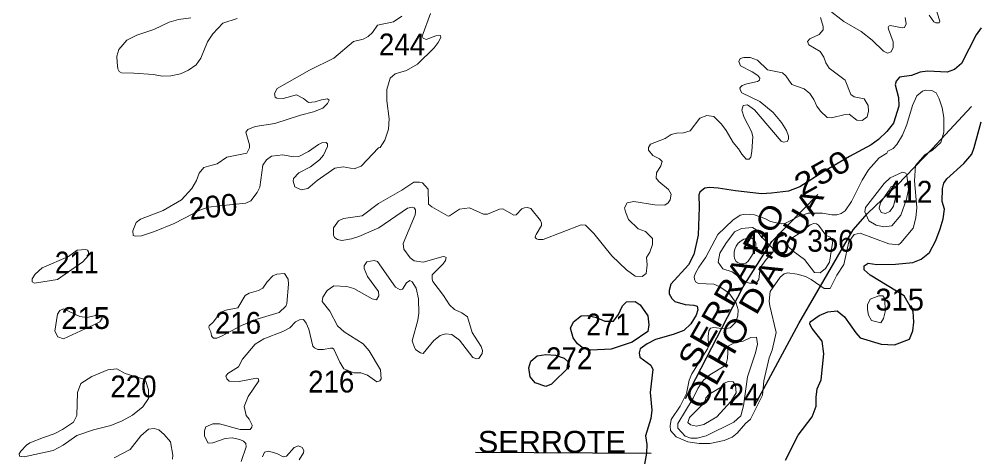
# Model space of a CAD drawing. Extents: x 499.9 to 555.3, y 9281.5 to 9336.8.
# Drawn here: x 512.42 to 519.48, y 9286.8 to 9290.01 of the extents above; entities that cross this region are included whole.
import ezdxf
from ezdxf.enums import TextEntityAlignment as Align

# ---------------------------------------------------------------- set-up
doc = ezdxf.new("R2010")
doc.units = 0
doc.header["$LTSCALE"] = 0.064
for name, color, linetype, lineweight in [('1', 7, 'Continuous', 25), ('2', 7, 'Continuous', 13), ('26', 7, 'Continuous', 25)]:
    doc.layers.add(name, color=color, linetype=linetype, lineweight=lineweight)
doc.layers.add('21', color=7, linetype='Continuous')
doc.layers.add('61', color=7, linetype='Continuous')

msp = doc.modelspace()

# ---------------------------------------------------------------- linework, layer by layer
at = {"layer": '1'}
for points in [[(519.4843, 9289.9425), (519.4495, 9289.89), (519.3419, 9289.6816), (519.2889, 9289.6363), (519.236, 9289.6171), (519.0914, 9289.6247), (519.0369, 9289.6167), (518.9731, 9289.5931), (518.8858, 9289.5795), (518.8612, 9289.5516), (518.8549, 9289.5247), (518.8783, 9289.4324), (518.8815, 9289.3688), (518.8425, 9289.2434), (518.7923, 9289.1809), (518.7319, 9289.1237), (518.6779, 9289.0839), (518.5178, 9288.9983), (518.3236, 9288.8842), (518.1536, 9288.7772), (518.0718, 9288.7436), (517.9451, 9288.7292), (517.8717, 9288.7258), (517.6825, 9288.7463), (517.5551, 9288.767), (517.4899, 9288.7702), (517.4557, 9288.7652), (517.4343, 9288.7505), (517.4208, 9288.7364), (517.4128, 9288.717), (517.4158, 9288.6262), (517.4074, 9288.421), (517.3769, 9288.2794), (517.3359, 9288.2039), (517.2072, 9288.0628), (517.1946, 9288.0152), (517.1954, 9287.9905), (517.2133, 9287.9577), (517.2361, 9287.935), (517.3124, 9287.9141), (517.376, 9287.9091), (517.4004, 9287.8998), (517.4045, 9287.8737), (517.3933, 9287.8345), (517.353, 9287.7703), (517.3022, 9287.7235), (517.224, 9287.6931), (517.094, 9287.6553), (517.033, 9287.6247), (516.9809, 9287.5882), (516.9753, 9287.5597), (516.9801, 9287.5269), (517.0602, 9287.4671), (517.0736, 9287.4364), (517.0547, 9287.2688), (517.067, 9287.1385), (517.0589, 9287.0762)], [(518.9589, 9287.6595), (518.9826, 9287.7195), (518.9903, 9287.7841), (518.9857, 9287.8629), (518.9189, 9287.9765), (518.67, 9288.1271), (518.6254, 9288.168), (518.6266, 9288.1971), (518.6544, 9288.2156), (518.7197, 9288.207), (518.8552, 9288.2084), (518.9826, 9288.2212), (519.0445, 9288.2456), (519.1046, 9288.2937), (519.1526, 9288.3815), (519.1842, 9288.4672), (519.2061, 9288.5412), (519.2155, 9288.6122), (519.199, 9288.6696), (519.2014, 9288.7648), (519.2113, 9288.8039), (519.2321, 9288.8346), (519.3583, 9288.9479), (519.4158, 9289.015), (519.4345, 9289.0652), (519.4846, 9289.2533)], [(518.0475, 9286.771), (518.1416, 9286.9559), (518.2433, 9287.0896), (518.2748, 9287.1684), (518.2737, 9287.2328), (518.2814, 9287.2945), (518.3103, 9287.3611), (518.3308, 9287.552), (518.318, 9287.645), (518.2439, 9287.7383), (518.2276, 9287.7699), (518.2294, 9287.785), (518.2953, 9287.8324), (518.3589, 9287.8595), (518.427, 9287.8655), (518.482, 9287.8232), (518.5638, 9287.7058), (518.5979, 9287.6696), (518.7511, 9287.6228), (518.8497, 9287.6166), (518.9589, 9287.6595)], [(517.0589, 9287.0762), (517.0198, 9286.9503), (517.0305, 9286.8859), (517.0274, 9286.8222), (517.0036, 9286.6877), (517.0099, 9286.6034)]]:
    msp.add_lwpolyline(points, dxfattribs=at)
for points in [[(517.0387, 9287.7162), (516.9235, 9287.6372), (516.7681, 9287.5865), (516.6193, 9287.5775), (516.5645, 9287.5922), (516.5226, 9287.6246), (516.4887, 9287.6692), (516.4708, 9287.7389), (516.4928, 9287.7866), (516.5486, 9287.8298), (516.5969, 9287.8326), (516.6606, 9287.8182), (516.7235, 9287.7917), (516.7862, 9287.7917), (516.8221, 9287.8409), (516.852, 9287.9037), (516.8814, 9287.9334), (516.9462, 9287.9363), (516.9818, 9287.9101), (517.0377, 9287.831), (517.0456, 9287.7643)], [(516.2885, 9287.3107), (516.2098, 9287.3391), (516.1742, 9287.3819), (516.1632, 9287.4485), (516.178, 9287.4973), (516.2256, 9287.5366), (516.2893, 9287.5461), (516.3606, 9287.5415), (516.4241, 9287.5192), (516.4541, 9287.4936), (516.4616, 9287.4552), (516.3304, 9287.3282)]]:
    msp.add_lwpolyline(points, close=True, dxfattribs=at)
at = {"layer": '2'}
for points in [[(518.3562, 9290.0812), (518.478, 9289.989), (518.6045, 9289.9156), (518.6842, 9289.8525), (518.7669, 9289.7715), (518.7982, 9289.7557), (518.8243, 9289.7668), (518.8402, 9289.7993), (518.84, 9289.8397), (518.8056, 9289.9316), (518.8028, 9289.9441), (518.8075, 9289.9538), (518.8171, 9289.9585), (518.9084, 9289.942), (518.923, 9289.9457), (518.9338, 9289.9729), (518.9276, 9290.0181)], [(519.1041, 9290.0348), (519.1376, 9289.9852), (519.1522, 9289.9785), (519.1769, 9289.9789), (519.1805, 9289.992), (519.1458, 9290.1072)], [(513.4735, 9289.5884), (513.409, 9289.5994), (513.2636, 9289.6089), (513.1753, 9289.6119), (513.1561, 9289.621), (513.1461, 9289.6421), (513.1428, 9289.6888), (513.1395, 9289.7356), (513.1545, 9289.7823), (513.2132, 9289.8511), (513.2864, 9289.8894), (513.4107, 9289.9304), (513.5244, 9289.983), (513.5937, 9290.0035), (513.6835, 9290.0166)], [(515.4428, 9290.048), (515.3806, 9289.8807), (515.3895, 9289.8662), (515.4096, 9289.8578), (515.4813, 9289.8825), (515.5159, 9289.8856), (515.5175, 9289.8704), (515.4994, 9289.8336), (515.4694, 9289.7954), (515.3467, 9289.676), (515.2663, 9289.6301), (515.1836, 9289.6044), (515.1465, 9289.5723), (515.1208, 9289.489), (515.1224, 9289.407), (515.1399, 9289.2741), (515.135, 9289.2), (515.1067, 9289.118), (515.072, 9289.0659), (515.0599, 9289.0614), (514.934, 9288.9272), (514.8829, 9288.9088), (514.8016, 9288.923), (514.7404, 9288.9134), (514.6099, 9288.8228), (514.5429, 9288.7642), (514.4933, 9288.7544), (514.4472, 9288.7773), (514.4336, 9288.8185), (514.4376, 9288.8373), (514.4769, 9288.8789), (514.5627, 9288.922), (514.6278, 9288.9746), (514.6563, 9289.0082), (514.6873, 9289.0725), (514.6859, 9289.0915), (514.6761, 9289.1007), (514.6449, 9289.098), (514.6201, 9289.0873), (514.5477, 9289.0362), (514.4761, 9288.9997), (514.438, 9288.9965), (514.3584, 9289.0121), (514.2757, 9289.0009), (514.2376, 9288.9739), (514.2121, 9288.9357), (514.1895, 9288.7736), (514.1694, 9288.7339), (514.1226, 9288.6734), (514.0876, 9288.6576), (513.8955, 9288.6365), (513.8115, 9288.6276), (513.75, 9288.6053), (513.7038, 9288.5808), (513.5602, 9288.5081), (513.417, 9288.4475), (513.3199, 9288.4169), (513.2738, 9288.414), (513.2609, 9288.42), (513.2576, 9288.4538), (513.2808, 9288.515), (513.3143, 9288.5385), (513.4797, 9288.6035), (513.6136, 9288.6801), (513.691, 9288.7642), (513.7245, 9288.8237), (513.7432, 9288.8765), (513.7783, 9288.9178), (513.83, 9288.9327), (513.8769, 9288.9453), (513.9485, 9288.9949), (514.0944, 9289.0226), (514.1148, 9289.0615), (514.1147, 9289.0854), (514.0866, 9289.177), (514.1023, 9289.1966), (514.1554, 9289.2191), (514.2987, 9289.2401), (514.4871, 9289.3014), (514.5844, 9289.3258), (514.6533, 9289.3533), (514.6857, 9289.3874)], [(514.0234, 9290.0115), (513.9184, 9289.9769), (513.8442, 9289.8985), (513.8062, 9289.8398), (513.7565, 9289.719)], [(514.5543, 9289.6323), (514.7331, 9289.7202), (514.8767, 9289.8425), (514.9472, 9289.8591), (514.9854, 9289.8797), (515.0171, 9289.9084), (515.054, 9289.9628), (515.17, 9289.9865), (515.2331, 9290.0272)], [(518.0508, 9289.5898), (518.096, 9289.5277), (518.1869, 9289.4946), (518.2268, 9289.4615), (518.2564, 9289.4158), (518.2781, 9289.3667), (518.3047, 9289.3311), (518.3543, 9289.2849), (518.3855, 9289.2833), (518.4862, 9289.3064), (518.517, 9289.3081), (518.5714, 9289.2652), (518.6109, 9289.2625), (518.6493, 9289.29), (518.657, 9289.3307), (518.6553, 9289.3719), (518.6251, 9289.4209), (518.5537, 9289.4358), (518.5274, 9289.4543), (518.4866, 9289.5596), (518.3688, 9289.6464), (518.3441, 9289.6864), (518.3308, 9289.7283), (518.3027, 9289.7691), (518.2201, 9289.817), (518.2105, 9289.8429), (518.2264, 9289.8624), (518.2958, 9289.8941), (518.3262, 9289.927), (518.3259, 9289.9519), (518.3054, 9290.0189)], [(513.7565, 9289.719), (513.7211, 9289.6707), (513.667, 9289.631), (513.6079, 9289.6045), (513.5364, 9289.5899), (513.4735, 9289.5884)], [(516.1784, 9288.6174), (516.2494, 9288.53), (516.2584, 9288.5092), (516.2569, 9288.4919), (516.2178, 9288.4272), (516.2122, 9288.4175), (516.2102, 9288.4036), (516.2212, 9288.3943), (516.2342, 9288.3903), (516.2689, 9288.3903), (516.5476, 9288.4977), (516.5807, 9288.496), (516.6417, 9288.4335), (516.7749, 9288.2699), (516.8815, 9288.1674), (516.9456, 9288.12), (516.9964, 9288.1195), (517.026, 9288.1414), (517.032, 9288.205), (517.0294, 9288.2577), (517.0515, 9288.2968), (517.0716, 9288.3526), (517.0732, 9288.3976), (517.022, 9288.4474), (516.9665, 9288.4686), (516.8959, 9288.536), (516.8731, 9288.592), (516.8676, 9288.6215), (516.8861, 9288.66), (516.9359, 9288.6698), (517.0888, 9288.6446), (517.1636, 9288.6415), (517.1884, 9288.658), (517.2031, 9288.6814), (517.2086, 9288.7236), (517.1896, 9288.7574), (517.1188, 9288.8159), (517.0994, 9288.8405), (517.1009, 9288.8784), (517.1331, 9288.9307), (517.1434, 9288.9615), (517.1237, 9288.9808), (517.0744, 9289.0071), (517.0421, 9289.0441), (517.0423, 9289.0653), (517.0582, 9289.0899), (517.1658, 9289.1302), (517.209, 9289.1591), (517.2479, 9289.1696), (517.3004, 9289.1732), (517.3496, 9289.1873), (517.4191, 9289.2793), (517.4708, 9289.2984), (517.5224, 9289.2921), (517.5785, 9289.2354), (517.6135, 9289.1898), (517.6643, 9289.1003), (517.7037, 9289.055), (517.7156, 9289.0348), (517.7293, 9289.0152), (517.7608, 9288.9795), (517.7816, 9288.9793), (517.793, 9288.9937), (517.8014, 9289.0342), (517.8086, 9289.1459), (517.7992, 9289.1813), (517.7462, 9289.2845), (517.7281, 9289.3394), (517.7378, 9289.3731), (517.7689, 9289.3765), (517.821, 9289.3421), (518.0165, 9289.1105), (518.0334, 9289.1032), (518.0605, 9289.1076), (518.0698, 9289.125), (518.0696, 9289.149), (518.0554, 9289.1889), (518.0199, 9289.2476), (517.9584, 9289.3209), (517.8604, 9289.4016), (517.7271, 9289.4659), (517.7174, 9289.4833), (517.7139, 9289.5), (517.7195, 9289.5083), (517.7313, 9289.5195), (517.7644, 9289.5309), (517.844, 9289.5479), (517.8585, 9289.5578), (517.8598, 9289.5742), (517.8464, 9289.5919), (517.8036, 9289.6204), (517.7189, 9289.6628), (517.7059, 9289.6959), (517.7168, 9289.7169), (517.7428, 9289.7236)], [(517.7428, 9289.7236), (517.7882, 9289.7237), (517.8428, 9289.7055), (517.9166, 9289.6351), (518.0269, 9289.612), (518.0508, 9289.5898)], [(514.5471, 9289.3944), (514.5104, 9289.4232), (514.4596, 9289.4498), (514.3609, 9289.4245), (514.3147, 9289.4261), (514.3011, 9289.4348), (514.2967, 9289.461), (514.3178, 9289.498), (514.5543, 9289.6323)], [(517.7908, 9287.0713), (517.8792, 9287.2487), (517.8905, 9287.3525), (517.9291, 9287.5228), (517.9507, 9287.5775), (517.9804, 9287.7087), (517.9331, 9287.9045), (517.9299, 9287.9388), (517.9362, 9288.0088), (518.0085, 9288.1134), (518.0386, 9288.1385), (518.0643, 9288.1448), (518.1336, 9288.1368), (518.1961, 9288.1173), (518.237, 9288.097), (518.3326, 9288.0311), (518.3769, 9288.0306), (518.4259, 9288.1295), (518.4758, 9288.2058), (518.5138, 9288.3725), (518.5516, 9288.4271), (518.597, 9288.4365), (518.8072, 9288.3587), (518.8784, 9288.352), (518.8955, 9288.3645), (518.9869, 9288.4742), (519.005, 9288.5485), (519.0126, 9288.624), (518.9948, 9288.8198), (519.004, 9288.9324), (519.0709, 9289.0116), (519.127, 9289.0454), (519.1879, 9289.1019), (519.2109, 9289.1777), (519.2108, 9289.2836), (519.1995, 9289.3545), (519.1776, 9289.4228), (519.1537, 9289.4666), (519.1227, 9289.4817), (519.0752, 9289.4848), (519.0536, 9289.4787), (519.0122, 9289.444), (518.9809, 9289.3737), (518.9392, 9289.2325), (518.907, 9289.1555), (518.8661, 9289.0861), (518.8385, 9289.0585), (518.8005, 9289.0376), (518.7927, 9289.0225), (518.7368, 9288.9883), (518.6592, 9288.8998), (518.6117, 9288.8244), (518.5334, 9288.6675), (518.4878, 9288.5996), (518.4582, 9288.5811), (518.4257, 9288.5714), (518.3884, 9288.5717), (518.3197, 9288.5841), (518.2156, 9288.5823), (518.1486, 9288.5605), (518.0434, 9288.5062), (518.017, 9288.5048), (517.9379, 9288.5231), (517.898, 9288.5434), (517.8216, 9288.5697), (517.7524, 9288.5761), (517.7167, 9288.568), (517.6619, 9288.5326), (517.5525, 9288.4267), (517.4634, 9288.2601), (517.4116, 9288.1864), (517.3879, 9288.1435), (517.3776, 9288.1164), (517.3798, 9288.098), (517.3871, 9288.0795), (517.4088, 9288.067), (517.5232, 9288.0632), (517.5613, 9288.0457), (517.6331, 9287.9988), (517.6865, 9287.9228), (517.7006, 9287.8752), (517.6976, 9287.8297), (517.6811, 9287.78), (517.6432, 9287.7424), (517.5973, 9287.7342), (517.5218, 9287.7451), (517.4988, 9287.7386), (517.4866, 9287.7211), (517.4811, 9287.6778), (517.484, 9287.6085), (517.4771, 9287.5886), (517.3614, 9287.404), (517.3426, 9287.357), (517.321, 9287.2598), (517.2745, 9287.1667)], [(514.6857, 9289.3874), (514.6977, 9289.413), (514.6859, 9289.4216), (514.6426, 9289.4148), (514.5947, 9289.3992), (514.5471, 9289.3944)], [(514.6483, 9287.9355), (514.6515, 9287.9681), (514.6848, 9288.0158), (514.7325, 9288.049), (514.8295, 9288.046), (514.8797, 9288.0304), (515.0149, 9287.9542), (515.0473, 9287.948), (515.0632, 9287.9778), (515.0618, 9288.009), (514.9801, 9288.1194), (514.9563, 9288.1779), (514.9558, 9288.1978), (514.9757, 9288.2268), (515.0292, 9288.2369), (515.0528, 9288.2292), (515.186, 9288.0404), (515.2203, 9288.0198), (515.2378, 9288.0261), (515.2662, 9288.0718), (515.2901, 9288.0886), (515.3073, 9288.0804), (515.3382, 9288.034), (515.3547, 9287.9546), (515.3578, 9287.8505), (515.3499, 9287.7994), (515.3088, 9287.6466), (515.3243, 9287.5966), (515.3353, 9287.5804), (515.3682, 9287.5591), (515.388, 9287.5549), (515.4678, 9287.6497), (515.5123, 9287.6862), (515.5521, 9287.699), (515.5994, 9287.6933), (515.6544, 9287.6523), (515.7538, 9287.5232), (515.7837, 9287.5148), (515.7975, 9287.517), (515.8221, 9287.5537), (515.8252, 9287.575), (515.8157, 9287.606), (515.7491, 9287.7079), (515.7148, 9287.8236), (515.6737, 9287.8515), (515.619, 9287.8776), (515.5814, 9287.9119), (515.5388, 9287.9794), (515.46, 9288.0828), (515.4549, 9288.0999), (515.4539, 9288.1306), (515.5365, 9288.2107), (515.5528, 9288.2353), (515.5578, 9288.2575), (515.5482, 9288.2631), (515.5343, 9288.2651), (515.3891, 9288.2245), (515.3231, 9288.2333), (515.2932, 9288.2558), (515.2467, 9288.3179), (515.2419, 9288.3609), (515.3293, 9288.5704), (515.3318, 9288.5918), (515.3318, 9288.6077), (515.3226, 9288.6229), (515.311, 9288.6274), (515.2747, 9288.6186), (515.0643, 9288.4755), (514.9162, 9288.4109), (514.8626, 9288.3943), (514.7906, 9288.3821), (514.7588, 9288.3893), (514.7374, 9288.4044), (514.7301, 9288.4211), (514.7298, 9288.4749), (514.7666, 9288.527), (514.8031, 9288.5447), (514.9399, 9288.564), (515.0609, 9288.6529), (515.2321, 9288.7509), (515.3206, 9288.8096), (515.3611, 9288.8116), (515.3841, 9288.8046), (515.4246, 9288.7599), (515.4282, 9288.6495), (515.4534, 9288.6287), (515.5717, 9288.562), (515.5814, 9288.5624), (515.6565, 9288.6122), (515.7278, 9288.6233), (515.8307, 9288.5746), (515.8601, 9288.5762), (515.9482, 9288.6121), (515.9738, 9288.614), (516.0532, 9288.5683)], [(516.0532, 9288.5683), (516.072, 9288.571), (516.1125, 9288.6156), (516.1337, 9288.6224), (516.1551, 9288.6258), (516.1784, 9288.6174)], [(514.9933, 9287.5734), (514.9474, 9287.6239), (514.8095, 9287.7131), (514.761, 9287.7566), (514.7032, 9287.8646), (514.6483, 9287.9355)], [(514.0517, 9286.7625), (514.0887, 9286.868), (514.0872, 9286.8927), (514.0702, 9286.9112), (514.0439, 9286.9238), (513.9866, 9286.9351), (513.9351, 9286.9303), (513.8435, 9286.8983), (513.8102, 9286.8957), (513.7826, 9286.9473), (513.7824, 9286.9877), (513.7942, 9287.0167), (513.8436, 9287.0386), (513.8944, 9287.0383), (514.0457, 9286.9959), (514.1189, 9286.997), (514.1318, 9287.0143), (514.1336, 9287.0292), (514.1119, 9287.0729), (514.0904, 9287.0992), (514.0754, 9287.1651), (514.1035, 9287.2385), (514.1812, 9287.3538), (514.1769, 9287.3712), (514.1646, 9287.3738), (514.0388, 9287.3493), (513.9651, 9287.3506), (513.9484, 9287.3675), (513.9398, 9287.3878), (513.9549, 9287.4082), (514.0334, 9287.4558), (514.0613, 9287.5121), (514.1563, 9287.6226), (514.2201, 9287.6618), (514.3596, 9287.7157), (514.409, 9287.7415), (514.4508, 9287.785), (514.4798, 9287.8011), (514.5114, 9287.8026), (514.5302, 9287.7771), (514.5493, 9287.7326), (514.5796, 9287.6075), (514.591, 9287.5949), (514.6154, 9287.5832), (514.6576, 9287.5832), (514.7085, 9287.5924), (514.7224, 9287.5935), (514.733, 9287.5853), (514.776, 9287.4894), (514.8075, 9287.4416), (514.8797, 9287.4116), (514.9321, 9287.4108), (514.9805, 9287.3943), (515.0478, 9287.3464), (515.0706, 9287.3522), (515.0792, 9287.369), (515.0743, 9287.4334), (514.9933, 9287.5734)], [(517.2745, 9287.1667), (517.2104, 9287.0697), (517.2026, 9287.0235), (517.2045, 9286.9889), (517.2453, 9286.9423), (517.3309, 9286.9047)], [(517.3309, 9286.9047), (517.4151, 9286.8926), (517.4941, 9286.8928), (517.5991, 9286.9149), (517.6567, 9286.9406), (517.6943, 9286.9703), (517.7561, 9287.0408), (517.7908, 9287.0713)], [(513.5492, 9286.7778), (513.5499, 9286.8082), (513.5336, 9286.9048), (513.4877, 9286.9591), (513.4489, 9286.9927), (513.4149, 9287.0036), (513.3727, 9286.9977), (513.3164, 9286.9491), (513.2382, 9286.8499), (513.1192, 9286.7892)], [(514.4793, 9286.7746), (514.509, 9286.8247), (514.5124, 9286.8429), (514.5007, 9286.8653), (514.4738, 9286.8759), (514.4414, 9286.8634), (514.3853, 9286.8018), (514.3611, 9286.7958), (514.3138, 9286.8205), (514.2542, 9286.837), (514.2249, 9286.8299), (514.2084, 9286.7964)]]:
    msp.add_lwpolyline(points, dxfattribs=at)
for points in [[(518.8942, 9288.5685), (518.9361, 9288.6862), (518.9524, 9288.757), (518.9402, 9288.8611), (518.9313, 9288.8768), (518.9067, 9288.8828), (518.8174, 9288.8424), (518.7732, 9288.7999), (518.6367, 9288.6253), (518.6304, 9288.5928), (518.6599, 9288.5279), (518.7153, 9288.4939), (518.7701, 9288.4826), (518.8305, 9288.4904)], [(518.8099, 9288.751), (518.7455, 9288.6623), (518.7353, 9288.6204), (518.7515, 9288.5875), (518.7827, 9288.58), (518.8156, 9288.5949), (518.8409, 9288.6346), (518.8638, 9288.7284), (518.8636, 9288.7568), (518.8524, 9288.7778), (518.8416, 9288.7832), (518.8208, 9288.7762), (518.8169, 9288.7662)], [(517.5546, 9288.2229), (517.5669, 9288.2889), (517.6105, 9288.3611), (517.6732, 9288.4473), (517.7258, 9288.4714), (517.8063, 9288.4776), (517.8319, 9288.463), (517.8676, 9288.4154), (517.9552, 9288.3239), (517.9576, 9288.2984), (517.9077, 9288.2435), (517.8637, 9288.1821), (517.8531, 9288.0955), (517.839, 9288.0781), (517.8231, 9288.0703), (517.7835, 9288.0702), (517.7517, 9288.0813), (517.6568, 9288.1537), (517.5878, 9288.1753)], [(518.1885, 9288.2437), (518.2607, 9288.148), (518.3037, 9288.1442), (518.3423, 9288.1764), (518.3728, 9288.2235), (518.3939, 9288.3632), (518.3908, 9288.3886), (518.3759, 9288.4081), (518.3447, 9288.421), (518.2909, 9288.4941), (518.2754, 9288.5038), (518.2557, 9288.5069), (518.2292, 9288.4978), (518.1494, 9288.4345), (518.0838, 9288.3929), (518.061, 9288.3697), (518.0708, 9288.337), (518.105, 9288.3037)], [(517.6751, 9288.2506), (517.6876, 9288.2288), (517.7011, 9288.2184), (517.7219, 9288.2122), (517.7395, 9288.2111), (517.7572, 9288.2174), (517.7738, 9288.2309), (517.7936, 9288.261), (517.8102, 9288.288), (517.8227, 9288.3109), (517.8299, 9288.3317), (517.831, 9288.3618), (517.8206, 9288.3847), (517.8019, 9288.4002), (517.7738, 9288.3992), (517.7437, 9288.393), (517.7229, 9288.3805), (517.7021, 9288.3628), (517.6865, 9288.3421), (517.6761, 9288.3182), (517.673, 9288.2963), (517.673, 9288.2704)], [(512.8911, 9288.2262), (512.7031, 9288.0965), (512.5364, 9288.0705), (512.5191, 9288.0788), (512.518, 9288.1025), (512.5391, 9288.1365), (512.5913, 9288.183), (512.7851, 9288.2658), (512.8492, 9288.3119), (512.9129, 9288.3177), (512.9246, 9288.3113), (512.9322, 9288.2989), (512.9317, 9288.2735)], [(513.909, 9287.6807), (513.8745, 9287.6673), (513.8488, 9287.6656), (513.8387, 9287.6751), (513.8351, 9287.6835), (513.8291, 9287.7115), (513.8178, 9287.7383), (513.8154, 9287.7473), (513.8166, 9287.7574), (513.8464, 9287.7842), (513.9031, 9287.8577), (513.939, 9287.8727), (514.0271, 9287.889), (514.0812, 9287.9788), (514.1109, 9287.9955), (514.1808, 9288.0163), (514.2118, 9288.032), (514.2433, 9288.0804), (514.2859, 9288.1227), (514.3139, 9288.1351), (514.3703, 9288.1399), (514.3977, 9288.0993), (514.4012, 9288.0629), (514.3876, 9287.9202), (514.3808, 9287.9004), (514.3306, 9287.8534), (514.1594, 9287.802), (514.0554, 9287.7593)], [(518.6693, 9287.9518), (518.6512, 9287.9109), (518.6499, 9287.8773), (518.6577, 9287.8339), (518.6806, 9287.7954), (518.7487, 9287.7795), (518.7672, 9287.8097), (518.7803, 9287.8593), (518.7787, 9287.9576), (518.7629, 9287.9766), (518.7341, 9287.977)], [(512.7484, 9287.6605), (512.7057, 9287.6755), (512.6838, 9287.7171), (512.7035, 9287.8411), (512.722, 9287.8682), (512.7485, 9287.8804), (512.8675, 9287.8247), (512.9228, 9287.8172), (512.993, 9287.8358), (513.0214, 9287.833), (513.0332, 9287.8135), (513.0154, 9287.7871), (512.9705, 9287.763)], [(517.7218, 9287.0965), (517.74, 9287.17), (517.7705, 9287.3817), (517.8279, 9287.5576), (517.8434, 9287.6228), (517.8354, 9287.6731), (517.7948, 9287.6706), (517.7389, 9287.6446), (517.6768, 9287.6333), (517.6281, 9287.6086), (517.6224, 9287.5176), (517.6108, 9287.468), (517.4928, 9287.3968), (517.4472, 9287.3579), (517.4051, 9287.2972), (517.372, 9287.225), (517.2583, 9287.0395), (517.2577, 9287.007), (517.3112, 9286.9467), (517.3539, 9286.9332), (517.3998, 9286.9316), (517.4659, 9286.951), (517.6706, 9287.0497)], [(512.8218, 9287.0513), (512.8454, 9287.0986), (512.8503, 9287.2683), (512.875, 9287.3325), (512.9569, 9287.3859), (513.0739, 9287.4345), (513.1393, 9287.4413), (513.2005, 9287.4062), (513.3369, 9287.3653), (513.3526, 9287.3482), (513.3714, 9287.2869), (513.3711, 9287.2243), (513.3317, 9287.1629), (513.2547, 9287.1004), (513.1799, 9287.0606), (513.0965, 9287.0266), (512.9688, 9286.9951), (512.8472, 9286.9514), (512.746, 9286.8805), (512.6729, 9286.8414), (512.4598, 9286.797), (512.4241, 9286.8017), (512.4233, 9286.8182), (512.435, 9286.8362), (512.4765, 9286.8804), (512.5007, 9286.8996), (512.6006, 9286.9365), (512.6793, 9286.9637), (512.7413, 9286.9958)], [(517.545, 9287.0885), (517.6466, 9287.2022), (517.6866, 9287.2646), (517.6812, 9287.32), (517.6653, 9287.3462), (517.6294, 9287.3476), (517.5993, 9287.336), (517.5703, 9287.3056), (517.4856, 9287.2542), (517.4634, 9287.229), (517.4584, 9287.2067), (517.4425, 9287.1817), (517.3451, 9287.0848), (517.3327, 9287.0488), (517.3523, 9287.031), (517.3951, 9287.0199), (517.4494, 9287.0339)]]:
    msp.add_lwpolyline(points, close=True, dxfattribs=at)
at = {"layer": '26'}
msp.add_line((515.7739, 9286.831), (517.0636, 9286.8229), dxfattribs=at)
for points in [[(517.8222, 9287.1705), (518.1477, 9287.7746), (518.5457, 9288.4619), (518.6506, 9288.5813), (518.8676, 9288.7875), (519.1245, 9289.0552), (519.4139, 9289.3663)], [(517.3157, 9287.2247), (517.739, 9288.0423), (517.9488, 9288.3751), (518.2852, 9288.7188)]]:
    msp.add_lwpolyline(points, dxfattribs=at)

# ---------------------------------------------------------------- texts
at = {"layer": '21'}
for s, width, p in [('244', 0.95, (515.0636, 9289.7403)), ('412', 0.95, (518.7873, 9288.6603)), ('356', 0.95, (518.209, 9288.3004)), ('416', 0.95, (517.7369, 9288.2826)), ('211', 0.9, (512.6854, 9288.141)), ('216', 0.95, (513.8598, 9287.6984)), ('271', 0.9, (516.5861, 9287.6866)), ('272', 0.95, (516.2911, 9287.4388)), ('216', 0.95, (514.5443, 9287.2676)), ('220', 0.95, (513.0926, 9287.2322)), ('424', 0.95, (517.5185, 9287.1732))]:
    msp.add_text(s, height=0.16, dxfattribs=dict(at, width=width)).set_placement(p)
for s, p in [('315', (518.7084, 9287.8689)), ('215', (512.7326, 9287.7338))]:
    msp.add_text(s, height=0.16, dxfattribs=at).set_placement(p)
at = {"layer": '26', "width": 1.2}
for s, p in [("OLHO D'A'GUA", (517.8869, 9287.9183)), ('SERRA DO', (517.7219, 9288.0127))]:
    msp.add_text(s, height=0.16, rotation=60.232, dxfattribs=at).set_placement(p, align=Align.CENTER)
at = {"layer": '26', "width": 1.05}
msp.add_text('SERROTE', height=0.16, dxfattribs=at).set_placement((516.3335, 9286.8259), align=Align.CENTER)
at = {"layer": '61', "width": 1.2}
msp.add_text('250', height=0.16, rotation=29.202, dxfattribs=at).set_placement((518.3569, 9288.8112), align=Align.CENTER)
at = {"layer": '61'}
msp.add_text('200', height=0.16, rotation=5.957, dxfattribs=at).set_placement((513.8542, 9288.5518), align=Align.CENTER)

doc.saveas('drawing.dxf')
